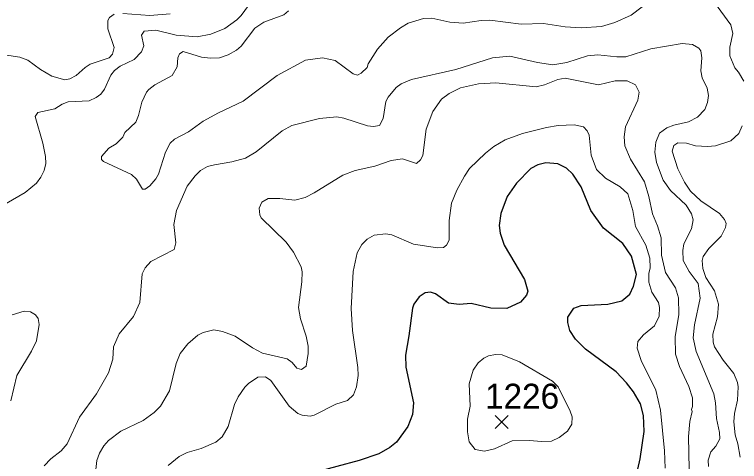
# Model space of a CAD drawing. Extents: x 265 to 291.4, y 7731.5 to 7759.6.
# Drawn here: x 287.186 to 289.514, y 7733.338 to 7734.774 of the extents above; entities that cross this region are included whole.
import ezdxf
from ezdxf.enums import TextEntityAlignment as Align

# ---------------------------------------------------------------- set-up
doc = ezdxf.new("R2010")
doc.units = 0
doc.header["$LTSCALE"] = 0.032
for name, color, linetype, lineweight in [('1', 7, 'Continuous', 25), ('2', 7, 'Continuous', 13), ('21', 7, 'Continuous', 25), ('61', 7, 'Continuous', 13)]:
    doc.layers.add(name, color=color, linetype=linetype, lineweight=lineweight)

msp = doc.modelspace()

# ---------------------------------------------------------------- linework, layer by layer
at = {"layer": '1'}
msp.add_lwpolyline([(289.1778, 7733.2711), (289.1945, 7733.3474), (289.2073, 7733.4349), (289.2057, 7733.4859), (289.1961, 7733.524), (289.1731, 7733.5622), (289.1508, 7733.5909), (289.1174, 7733.6258), (289.0195, 7733.699), (288.9869, 7733.7309), (288.9686, 7733.7595), (288.9623, 7733.785), (288.9631, 7733.8017), (288.9822, 7733.8303), (289.0052, 7733.8398), (289.0911, 7733.8438), (289.1365, 7733.8541), (289.1619, 7733.8756), (289.1739, 7733.9011), (289.1834, 7733.9385), (289.1675, 7733.9981), (289.1396, 7734.0387), (289.0768, 7734.088), (289.037, 7734.1445), (289.006, 7734.2209), (288.9782, 7734.2607), (288.9583, 7734.2805), (288.9305, 7734.294), (288.8923, 7734.2972), (288.8668, 7734.2916), (288.8437, 7734.2789), (288.7976, 7734.2328), (288.7682, 7734.1891), (288.7475, 7734.135), (288.7427, 7734.0968), (288.7459, 7734.0713), (288.7586, 7734.0331), (288.8238, 7733.9234), (288.8342, 7733.8852), (288.8302, 7733.8725), (288.8111, 7733.8502), (288.7666, 7733.8295), (288.7157, 7733.8311), (288.652, 7733.8454), (288.6139, 7733.8422), (288.5796, 7733.847), (288.5375, 7733.8772), (288.5216, 7733.882), (288.5049, 7733.8796), (288.485, 7733.8677), (288.4683, 7733.8438), (288.4635, 7733.8311), (288.4524, 7733.742), (288.4412, 7733.68), (288.4428, 7733.6418), (288.4675, 7733.5272), (288.4643, 7733.489), (288.4492, 7733.4509), (288.4126, 7733.4007), (288.3911, 7733.3832), (288.3561, 7733.3633), (288.2925, 7733.3418), (288.0777, 7733.2838)], dxfattribs=at)
at = {"layer": '2'}
for points in [[(287.8168, 7734.7109), (287.8613, 7734.7292), (287.8995, 7734.757), (287.9138, 7734.7713), (287.9528, 7734.8239), (287.9759, 7734.8684), (288.0125, 7734.9074)], [(289.4332, 7734.8127), (289.4857, 7734.7411), (289.4921, 7734.7125), (289.4833, 7734.6695), (289.4825, 7734.6409), (289.4984, 7734.6027), (289.5111, 7734.5884), (289.5279, 7734.5598)], [(287.5845, 7734.45), (287.5757, 7734.4285), (287.5399, 7734.3951), (287.5336, 7734.38), (287.5121, 7734.3585), (287.489, 7734.3442), (287.4652, 7734.3179), (287.4652, 7734.3084), (287.4715, 7734.302), (287.5622, 7734.2598), (287.5781, 7734.2455), (287.5972, 7734.2129), (287.606, 7734.2129), (287.6211, 7734.2241), (287.6402, 7734.2463), (287.6481, 7734.2607), (287.6712, 7734.3323), (287.6863, 7734.3609), (287.6998, 7734.3736), (287.7444, 7734.3975), (287.7913, 7734.4317), (287.8406, 7734.4587), (287.9202, 7734.4953), (288.0292, 7734.5781), (288.1206, 7734.6274), (288.1747, 7734.6345), (288.2161, 7734.6266), (288.2734, 7734.5836), (288.2877, 7734.5788), (288.2996, 7734.5852), (288.3179, 7734.6035), (288.3219, 7734.6154), (288.3513, 7734.6632), (288.3863, 7734.7014), (288.4253, 7734.7316), (288.45, 7734.7459), (288.4993, 7734.761), (288.5264, 7734.7618), (288.5836, 7734.7499), (288.6266, 7734.7467), (288.6839, 7734.7546), (288.7125, 7734.7554), (288.8127, 7734.7427), (288.8843, 7734.7451), (288.9543, 7734.7348), (289.0052, 7734.7316), (289.0705, 7734.7355), (289.1134, 7734.7483), (289.1659, 7734.7721), (289.2009, 7734.7984)], [(288.0657, 7734.7857), (288.0506, 7734.7729), (287.987, 7734.7499), (287.9575, 7734.73), (287.9138, 7734.6727), (287.8987, 7734.6592), (287.8725, 7734.6441), (287.8438, 7734.6353), (287.8152, 7734.6337), (287.7866, 7734.6369), (287.7277, 7734.6552), (287.7157, 7734.6473), (287.711, 7734.6345), (287.7086, 7734.6059)], [(287.5057, 7734.7753), (287.4906, 7734.7642), (287.4858, 7734.7546), (287.4858, 7734.7284)], [(287.6863, 7734.7761), (287.6211, 7734.7705), (287.5336, 7734.7777)], [(287.1374, 7734.1548), (287.2202, 7734.2026), (287.2568, 7734.232), (287.2711, 7734.2511), (287.2814, 7734.2734), (287.2862, 7734.2957), (287.2854, 7734.3179), (287.2774, 7734.3609), (287.2528, 7734.4468), (287.2607, 7734.4595), (287.3156, 7734.4706), (287.3395, 7734.4858), (287.3586, 7734.4937), (287.4262, 7734.4969), (287.4485, 7734.5072), (287.4636, 7734.5184), (287.4747, 7734.5343), (287.4954, 7734.5789), (287.5073, 7734.5939), (287.5256, 7734.6083), (287.5702, 7734.629), (287.594, 7734.6544), (287.6012, 7734.6735), (287.594, 7734.7077), (287.6028, 7734.7204), (287.6402, 7734.7236), (287.7054, 7734.7077), (287.7722, 7734.7021), (287.8168, 7734.7109)], [(287.4858, 7734.7284), (287.5065, 7734.6679), (287.501, 7734.6465), (287.4898, 7734.6345), (287.4286, 7734.6146), (287.4127, 7734.6043), (287.384, 7734.578)], [(289.4141, 7733.322), (289.4133, 7733.3427), (289.4213, 7733.3689), (289.438, 7733.3872), (289.4507, 7733.4111), (289.4499, 7733.4318), (289.4396, 7733.4763), (289.4372, 7733.5272), (289.4316, 7733.5559), (289.3743, 7733.6911), (289.3648, 7733.7356), (289.3695, 7733.777), (289.3878, 7733.8629), (289.3815, 7733.9098), (289.352, 7733.9488), (289.333, 7733.9838), (289.3322, 7734.0156), (289.3353, 7734.0379), (289.3592, 7734.0857), (289.3656, 7734.1143), (289.36, 7734.1334), (289.3425, 7734.162), (289.2924, 7734.2089), (289.2685, 7734.2416), (289.2471, 7734.2988), (289.2415, 7734.3323), (289.2455, 7734.3641), (289.2566, 7734.3927), (289.2805, 7734.4102), (289.3027, 7734.4189), (289.3505, 7734.4293), (289.3791, 7734.4444), (289.4022, 7734.4691), (289.4109, 7734.4913), (289.4141, 7734.5136), (289.4101, 7734.5375), (289.3942, 7734.5709), (289.3902, 7734.5932), (289.3934, 7734.6345), (289.3902, 7734.6576), (289.3831, 7734.6664), (289.3632, 7734.6775), (289.3298, 7734.6807), (289.2296, 7734.664), (289.1484, 7734.6385), (289.1198, 7734.6377), (289.0593, 7734.6441), (289.0259, 7734.6417), (288.9591, 7734.6202), (288.9145, 7734.6122), (288.8652, 7734.6194), (288.7761, 7734.6401), (288.7205, 7734.6353), (288.6027, 7734.5971), (288.4611, 7734.5653), (288.4277, 7734.551), (288.411, 7734.5398), (288.3855, 7734.5088), (288.3784, 7734.4945), (288.3696, 7734.4396), (288.3577, 7734.4174), (288.3386, 7734.4142), (288.3195, 7734.4166), (288.2432, 7734.4412), (288.2209, 7734.4452), (288.1652, 7734.4396), (288.0761, 7734.4174), (288.0459, 7734.3999), (287.9616, 7734.333), (287.9281, 7734.3124), (287.8836, 7734.3004), (287.8279, 7734.2917), (287.8056, 7734.2853), (287.7834, 7734.2726), (287.7659, 7734.2559), (287.7404, 7734.2225), (287.7062, 7734.1445), (287.6974, 7734.1), (287.7038, 7734.0411), (287.6982, 7734.0196), (287.6243, 7733.9806), (287.606, 7733.96), (287.5964, 7733.9409), (287.5885, 7733.8486), (287.5678, 7733.804), (287.5216, 7733.7484), (287.5041, 7733.707), (287.5018, 7733.6672), (287.4882, 7733.6227), (287.4492, 7733.5559), (287.3952, 7733.4811), (287.3554, 7733.3952), (287.3363, 7733.3729), (287.3029, 7733.3466), (287.2814, 7733.3244)], [(287.384, 7734.578), (287.3641, 7734.5669), (287.3474, 7734.5645), (287.3061, 7734.5765), (287.2695, 7734.5971), (287.2289, 7734.6274), (287.2027, 7734.6369), (287.1311, 7734.6472)], [(287.7086, 7734.6059), (287.6927, 7734.578), (287.637, 7734.5478), (287.6171, 7734.5335), (287.6099, 7734.5247), (287.5948, 7734.4929), (287.5845, 7734.45)], [(288.1095, 7733.9472), (288.1063, 7733.9631), (288.0817, 7734.0109), (288.0586, 7734.0427), (287.9783, 7734.1207), (287.9735, 7734.1302), (287.9719, 7734.1517), (287.9806, 7734.1716), (288.0005, 7734.1835), (288.0379, 7734.1835), (288.0857, 7734.1779), (288.1191, 7734.1867), (288.1477, 7734.201), (288.24, 7734.2583), (288.2798, 7734.2726), (288.3434, 7734.2869), (288.3959, 7734.3052), (288.4317, 7734.31), (288.477, 7734.2956), (288.4898, 7734.3068), (288.4971, 7734.3214), (288.5073, 7734.4054), (288.5295, 7734.4627), (288.5574, 7734.5017), (288.582, 7734.5208), (288.6178, 7734.5383), (288.6759, 7734.551), (288.7316, 7734.555), (288.8605, 7734.5422), (288.8875, 7734.5478), (288.9305, 7734.5653), (288.9543, 7734.5693), (289.0609, 7734.5486), (289.115, 7734.5605), (289.1532, 7734.5605), (289.1802, 7734.5478), (289.1914, 7734.5248), (289.1874, 7734.4993), (289.1476, 7734.4134), (289.1436, 7734.3816), (289.1452, 7734.3521), (289.1643, 7734.3092), (289.2089, 7734.2368), (289.2232, 7734.1891), (289.2343, 7734.1334), (289.251, 7734.0952), (289.2622, 7734.057), (289.263, 7734.0013), (289.2765, 7733.9456), (289.3083, 7733.8963), (289.3178, 7733.8645), (289.3194, 7733.8104), (289.3075, 7733.7388), (289.3083, 7733.6831), (289.321, 7733.6434), (289.3513, 7733.5797), (289.3632, 7733.5431), (289.3632, 7733.5145), (289.36, 7733.5049), (289.3624, 7733.4986), (289.3544, 7733.4668), (289.3497, 7733.419), (289.3521, 7733.314)], [(289.1715, 7734.1445), (289.1548, 7734.1978), (289.1309, 7734.2209), (289.0832, 7734.2479), (289.0545, 7734.2758), (289.0378, 7734.3227), (289.0315, 7734.3863), (289.0251, 7734.4007), (289.0132, 7734.4134), (288.983, 7734.4197), (288.9321, 7734.4174), (288.8939, 7734.411), (288.8175, 7734.3919), (288.761, 7734.3712), (288.7252, 7734.3497), (288.6982, 7734.3291), (288.6473, 7734.2789), (288.6305, 7734.2543), (288.6067, 7734.2097), (288.5892, 7734.1684), (288.582, 7734.1127), (288.5812, 7734.0491), (288.5733, 7734.0331), (288.5637, 7734.026), (288.5439, 7734.0244), (288.4675, 7734.0363), (288.3975, 7734.0666), (288.3784, 7734.0697), (288.341, 7734.0658), (288.3187, 7734.0522), (288.3012, 7734.0355), (288.2861, 7734.0085), (288.2734, 7733.9488), (288.267, 7733.8295), (288.271, 7733.7595), (288.2885, 7733.6402), (288.2893, 7733.6147), (288.2845, 7733.5781), (288.2742, 7733.5527), (288.2551, 7733.5344), (288.2177, 7733.5224), (288.1477, 7733.4866), (288.135, 7733.4843), (288.1095, 7733.4866), (288.096, 7733.493), (288.0681, 7733.5161), (288.0093, 7733.5988), (287.9918, 7733.6107), (287.9671, 7733.6091), (287.9369, 7733.5885), (287.9257, 7733.5773), (287.9043, 7733.5463), (287.8923, 7733.5209), (287.8717, 7733.4509), (287.8526, 7733.4174), (287.8327, 7733.4007), (287.785, 7733.38), (287.7404, 7733.3673), (287.715, 7733.3546), (287.6799, 7733.3259)], [(289.5223, 7734.4166), (289.5119, 7734.3919), (289.4857, 7734.368), (289.4364, 7734.3521), (289.4109, 7734.3497), (289.3727, 7734.3521), (289.3441, 7734.3609), (289.3155, 7734.3617), (289.3027, 7734.3529), (289.298, 7734.3354), (289.3155, 7734.2782), (289.3369, 7734.2352), (289.3568, 7734.2066), (289.3902, 7734.1755), (289.4491, 7734.135), (289.4658, 7734.1151), (289.4706, 7734.1023), (289.469, 7734.0904), (289.4555, 7734.0618), (289.4157, 7734.022), (289.3974, 7733.9966), (289.3942, 7733.9838), (289.3958, 7733.9584), (289.4061, 7733.9297), (289.434, 7733.8868), (289.4467, 7733.8438), (289.4435, 7733.8025), (289.4284, 7733.7468)], [(289.2224, 7733.9138), (289.2232, 7733.9425), (289.2272, 7733.96), (289.2264, 7733.9918), (289.2128, 7734.0331), (289.1802, 7734.0936), (289.1715, 7734.1445)], [(288.1294, 7733.6847), (288.1286, 7733.7086), (288.1222, 7733.7404), (288.1039, 7733.7961), (288.0976, 7733.8327), (288.1087, 7733.9154), (288.1095, 7733.9472)], [(289.2749, 7733.3172), (289.2733, 7733.3729), (289.2606, 7733.5034), (289.2455, 7733.567), (289.1985, 7733.6625), (289.185, 7733.7022), (289.1874, 7733.7237), (289.2057, 7733.7452), (289.2407, 7733.7738), (289.2558, 7733.8056), (289.2574, 7733.8327), (289.2534, 7733.8486), (289.2327, 7733.882), (289.2224, 7733.9138)], [(287.1748, 7733.5336), (287.1939, 7733.6147), (287.2408, 7733.6927), (287.2567, 7733.7261), (287.2655, 7733.7786), (287.2615, 7733.7977), (287.2536, 7733.8096), (287.2369, 7733.8192), (287.217, 7733.8207), (287.1788, 7733.8096)], [(287.4405, 7733.2536), (287.4508, 7733.3411), (287.4588, 7733.3649), (287.4731, 7733.3888), (287.4882, 7733.4055), (287.5272, 7733.4357), (287.5988, 7733.4699), (287.6346, 7733.4962), (287.6545, 7733.5161), (287.6839, 7733.5654), (287.7054, 7733.6529), (287.7181, 7733.6847), (287.7428, 7733.7165), (287.7746, 7733.7444), (287.7913, 7733.7523), (287.8263, 7733.7611), (287.8534, 7733.7563), (287.8947, 7733.7404), (287.9504, 7733.703), (287.9822, 7733.6863), (288.0618, 7733.668), (288.0777, 7733.6561), (288.0928, 7733.6378), (288.1079, 7733.6338), (288.1222, 7733.6441), (288.1294, 7733.6847)], [(289.4284, 7733.7468), (289.4292, 7733.7213), (289.4332, 7733.707), (289.461, 7733.664), (289.4952, 7733.6211), (289.5072, 7733.5925), (289.5096, 7733.5781)], [(289.5096, 7733.5781), (289.5072, 7733.5352), (289.4976, 7733.4922), (289.4952, 7733.4652), (289.5, 7733.4238), (289.5088, 7733.3952), (289.5159, 7733.3522)]]:
    msp.add_lwpolyline(points, dxfattribs=at)
msp.add_lwpolyline([(288.8792, 7733.4027), (288.9098, 7733.4039), (288.9352, 7733.4158), (288.9615, 7733.4357), (288.9758, 7733.458), (288.9766, 7733.4819), (288.9702, 7733.5002), (288.9312, 7733.5781), (288.9137, 7733.5964), (288.808, 7733.6585), (288.7523, 7733.6807), (288.73, 7733.6815), (288.7077, 7733.6776), (288.6926, 7733.6704), (288.6751, 7733.6553), (288.6584, 7733.6322), (288.6457, 7733.5877), (288.6488, 7733.5161), (288.6409, 7733.4747), (288.6401, 7733.4334), (288.6457, 7733.4015), (288.6648, 7733.3769), (288.695, 7733.3713), (288.7268, 7733.3785), (288.7841, 7733.4047), (288.8382, 7733.4063)], close=True, dxfattribs=at)
at = {"layer": '21'}
for p, q in [((288.7298, 7733.4856), (288.771, 7733.4444)), ((288.771, 7733.4856), (288.7298, 7733.4444))]:
    msp.add_line(p, q, dxfattribs=at)

# ---------------------------------------------------------------- texts
at = {"layer": '61'}
msp.add_text('1226', height=0.08, dxfattribs=at).set_placement((288.8157, 7733.5081), align=Align.CENTER)

doc.saveas('drawing.dxf')
